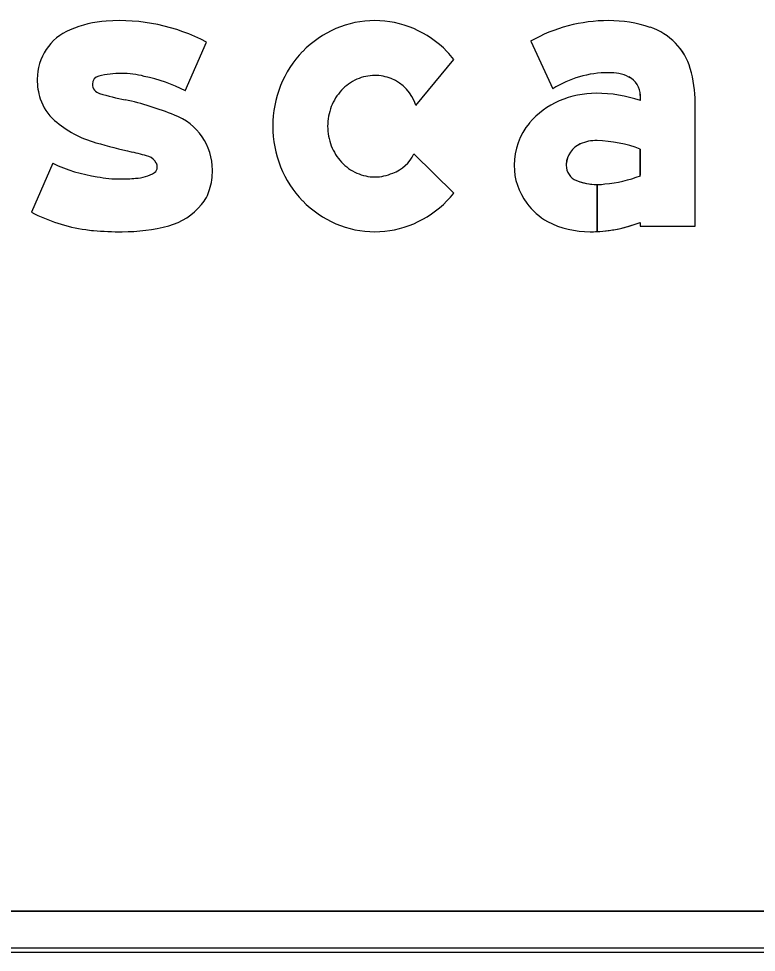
# Model space of a CAD drawing. Extents: x 1806251 to 1809821, y 414895 to 422886.
# Drawn here: x 1809676.3525 to 1809676.7101, y 415191.8406 to 415192.2934 of the extents above; entities that cross this region are included whole.
import ezdxf

# ---------------------------------------------------------------- set-up
doc = ezdxf.new("R2010")
doc.units = 0
for name, color, linetype in [('GSBWFILL', 7, 'Continuous'), ('GSCOLORFILL', 7, 'Continuous'), ('GSOUTLINE', 7, 'Continuous')]:
    doc.layers.add(name, color=color, linetype=linetype)

msp = doc.modelspace()

# ---------------------------------------------------------------- linework, layer by layer
at = {"layer": 'GSBWFILL'}
for p, q in [((1809676.43326, 415192.25837), (1809676.44359, 415192.28207)), ((1809676.54497, 415192.25141), (1809676.56344, 415192.27371)), ((1809676.56344, 415192.20888), (1809676.54405, 415192.22786)), ((1809676.36895, 415192.22328), (1809676.35862, 415192.19957)), ((1809676.35862, 415192.19957), (1809676.35862, 415192.19957)), ((1809679.51509, 415191.86057), (1809675.67529, 415191.86057)), ((1809675.67529, 415191.84057), (1809679.51509, 415191.84057))]:
    msp.add_line(p, q, dxfattribs=at)
for points in [[(1809676.60071, 415192.28251), (1809676.61138, 415192.25946)], [(1809676.65388, 415192.25622), (1809676.65388, 415192.25377)], [(1809676.65388, 415192.19461), (1809676.65388, 415192.19275), (1809676.68048, 415192.19275), (1809676.68048, 415192.25276)], [(1809676.65388, 415192.23022), (1809676.65388, 415192.2173)], [(1809676.63294, 415192.19017), (1809676.63294, 415192.21299)], [(1809676.63294, 415192.21299), (1809676.63294, 415192.19017)]]:
    msp.add_lwpolyline(points, dxfattribs=at)
for centre, major_axis, ratio, start_param, end_param in [((1809676.39891, 415192.23693), (0, 0.05549), 0.999993, 0.071378, 0.398007), ((1809676.40125, 415192.20132), (0, 0.09118), 0.999993, 5.800291, 6.352301), ((1809676.52514, 415192.24466), (0, 0.04784), 0.999994, 0, 0.404999), ((1809676.52514, 415192.24466), (0, 0.04784), 0.999994, 5.878187, 6.283185), ((1809676.63843, 415192.21626), (0, 0.07624), 0.999994, 0, 0.517719), ((1809676.63843, 415192.22739), (0, 0.0651), 0.999994, 5.96613, 6.283185), ((1809676.38751, 415192.26406), (0, 0.02607), 0.999993, 0.398006, 1.570796), ((1809676.52584, 415192.24302), (0, 0.04962), 0.999994, 0.404999, 0.80258), ((1809676.52444, 415192.24302), (0, 0.04962), 0.999994, 5.480605, 5.878187), ((1809676.6494, 415192.26082), (0, 0.02992), 0.999994, 4.997165, 5.96613), ((1809676.52692, 415192.24197), (0, 0.05113), 0.999994, 0.80258, 1.190101), ((1809676.52335, 415192.24197), (0, 0.05113), 0.999994, 5.381938, 5.480605), ((1809676.62187, 415192.25276), (0, 0.05861), 0.999994, 4.712389, 4.997165), ((1809676.39257, 415192.26406), (0, 0.03114), 0.999993, 1.570796, 1.879779), ((1809676.39219, 415192.26169), (0, 0.00399), 0.999993, 0.21891, 1.570796), ((1809676.40228, 415192.22075), (0, 0.04615), 0.999993, 0, 0.239757), ((1809676.40228, 415192.2232), (0, 0.0437), 0.999993, 6.027142, 6.283185), ((1809676.39921, 415192.19443), (0, 0.07244), 0.999993, 5.793797, 6.086746), ((1809676.52585, 415192.24299), (0, 0.02306), 0.999994, 0.419139, 0.821819), ((1809676.52514, 415192.24459), (0, 0.02131), 0.999994, 0, 0.419139), ((1809676.52514, 415192.24459), (0, 0.02131), 0.999994, 5.902947, 6.283185), ((1809676.52569, 415192.24565), (0, 0.02012), 0.999994, 5.002891, 5.909172), ((1809676.63843, 415192.21626), (0, 0.05097), 0.999994, 0, 0.559495), ((1809676.63939, 415192.2471), (0, 0.02015), 0.999994, 5.822746, 6.330435), ((1809676.64391, 415192.25622), (0, 0.00997), 0.999994, 4.712389, 5.822746), ((1809676.39285, 415192.26169), (0, 0.00465), 0.999993, 1.570796, 2.88808), ((1809676.52862, 415192.24129), (0, 0.05296), 0.999994, 1.190101, 1.570796), ((1809676.38509, 415192.26167), (0, 0.02327), 0.999993, 1.879779, 2.42566), ((1809676.42147, 415192.35197), (0, 0.09936), 0.999993, 2.83708, 2.965597), ((1809676.52696, 415192.24196), (0, 0.02457), 0.999994, 0.821819, 1.20321), ((1809676.63255, 415192.21164), (0, 0.04561), 0.999994, 0, 0.404512), ((1809676.63255, 415192.1901), (0, 0.06715), 0.999994, 5.959871, 6.283185), ((1809676.3693, 415192.10064), (0, 0.1574), 0.999993, 5.901211, 6.060377), ((1809676.52869, 415192.24129), (0, 0.02643), 0.999994, 1.20321, 1.570796), ((1809676.62943, 415192.21843), (0, 0.03814), 0.999994, 0.399285, 0.87593), ((1809676.41781, 415192.21996), (0, 0.0286), 0.999993, 4.712389, 5.919951), ((1809676.40381, 415192.28319), (0, 0.0518), 0.999993, 2.42566, 2.869403), ((1809676.52862, 415192.24129), (0, 0.05296), 0.999994, 1.570796, 1.951491), ((1809676.52869, 415192.24129), (0, 0.02643), 0.999994, 1.570796, 1.938383), ((1809676.62474, 415192.22233), (0, 0.03203), 0.999994, 0.87593, 1.570796), ((1809676.47878, 415192.54073), (0, 0.32003), 0.999993, 2.860128, 2.916667), ((1809676.62928, 415192.22236), (0, 0.01131), 0.999994, 0.408547, 1.530785), ((1809676.63243, 415192.21509), (0, 0.01923), 0.999994, 6.259455, 6.691732), ((1809676.63103, 415192.16895), (0, 0.06539), 0.999994, 5.926185, 6.254823), ((1809676.3741, 415192.08902), (0, 0.14365), 0.999993, 5.990951, 6.04928), ((1809676.52696, 415192.24063), (0, 0.02457), 0.999994, 1.938383, 2.319773), ((1809676.52792, 415192.23528), (0, 0.01775), 0.999994, 3.479501, 4.280948), ((1809676.40236, 415192.2948), (0, 0.07894), 0.999993, 2.70455, 2.991718), ((1809676.41324, 415192.22019), (0, 0.00677), 0.999993, 5.20773, 5.944931), ((1809676.41482, 415192.22138), (0, 0.00483), 0.999993, 4.712389, 5.146352), ((1809676.52585, 415192.2396), (0, 0.02306), 0.999994, 2.319773, 2.722453), ((1809676.40865, 415192.23406), (0, 0.01802), 0.999993, 3.169414, 3.711965), ((1809676.41657, 415192.22138), (0, 0.00308), 0.999993, 3.769232, 4.712389), ((1809676.41302, 415192.21996), (0, 0.03338), 0.999993, 4.42655, 4.712389), ((1809676.52692, 415192.24061), (0, 0.05113), 0.999994, 1.951491, 2.339013), ((1809676.52514, 415192.238), (0, 0.02131), 0.999994, 2.722453, 3.141593), ((1809676.52514, 415192.238), (0, 0.02131), 0.999994, 3.141593, 3.560732), ((1809676.62332, 415192.22233), (0, 0.03062), 0.999994, 1.570796, 2.21394), ((1809676.63001, 415192.22233), (0, 0.01204), 0.999994, 1.530785, 1.570796), ((1809676.62595, 415192.22233), (0, 0.00798), 0.999994, 1.570796, 2.757027), ((1809676.40181, 415192.27619), (0, 0.0605), 0.999993, 2.95481, 3.141593), ((1809676.40181, 415192.29163), (0, 0.07594), 0.999993, 3.141593, 3.238422), ((1809676.63294, 415192.23959), (0, 0.0266), 0.999994, 2.757027, 3.141593), ((1809676.63139, 415192.27451), (0, 0.06148), 0.999994, 3.228562, 3.516221), ((1809676.42591, 415192.21617), (0, 0.01995), 0.999993, 4.009587, 4.42655), ((1809676.63294, 415192.23959), (0, 0.0266), 0.999994, 3.141843, 3.28451), ((1809676.52584, 415192.23956), (0, 0.04962), 0.999994, 2.339013, 2.736594), ((1809676.52444, 415192.23956), (0, 0.04962), 0.999994, 3.546591, 3.944173), ((1809676.52335, 415192.24061), (0, 0.05113), 0.999994, 3.944173, 4.04284), ((1809676.41665, 415192.22357), (0, 0.03179), 0.999993, 3.41426, 4.020407), ((1809676.62604, 415192.22437), (0, 0.03401), 0.999994, 2.21394, 2.611125), ((1809676.39656, 415192.27244), (0, 0.08215), 0.999993, 2.661561, 2.999689), ((1809676.40266, 415192.28051), (0, 0.09042), 0.999993, 3.141593, 3.39368), ((1809676.52514, 415192.23793), (0, 0.04784), 0.999994, 2.736594, 3.141593), ((1809676.52514, 415192.23793), (0, 0.04784), 0.999994, 3.141593, 3.546591), ((1809676.62952, 415192.23585), (0, 0.04577), 0.999994, 2.672443, 3.141593), ((1809676.62952, 415192.25798), (0, 0.06789), 0.999994, 3.192057, 3.508644), ((1809676.39435, 415192.25695), (0, 0.0665), 0.999993, 2.999689, 3.056979), ((1809676.40266, 415192.35344), (0, 0.16336), 0.999993, 3.056204, 3.141593), ((1809676.62952, 415192.25798), (0, 0.06789), 0.999994, 3.141593, 3.191959)]:
    msp.add_ellipse(centre, major_axis=major_axis, ratio=ratio, start_param=start_param, end_param=end_param, dxfattribs=at)
at = {"layer": 'GSCOLORFILL'}
for p, q in [((1809676.43326, 415192.25837), (1809676.44359, 415192.28207)), ((1809676.54497, 415192.25141), (1809676.56344, 415192.27371)), ((1809676.56344, 415192.20888), (1809676.54405, 415192.22786)), ((1809676.36895, 415192.22328), (1809676.35862, 415192.19957)), ((1809676.35862, 415192.19957), (1809676.35862, 415192.19957)), ((1809679.51509, 415191.86057), (1809675.67529, 415191.86057)), ((1809679.51509, 415191.84257), (1809675.67511, 415191.84257)), ((1809675.67509, 415191.84057), (1809679.51509, 415191.84057)), ((1809675.67511, 415191.84057), (1809679.51509, 415191.84057)), ((1809675.67529, 415191.84057), (1809679.51509, 415191.84057))]:
    msp.add_line(p, q, dxfattribs=at)
for points in [[(1809676.60071, 415192.28251), (1809676.61138, 415192.25946)], [(1809676.65388, 415192.25622), (1809676.65388, 415192.25377)], [(1809676.65388, 415192.19461), (1809676.65388, 415192.19275), (1809676.68048, 415192.19275), (1809676.68048, 415192.25276)], [(1809676.65388, 415192.23022), (1809676.65388, 415192.2173)], [(1809676.63294, 415192.19017), (1809676.63294, 415192.21299)], [(1809676.63294, 415192.21299), (1809676.63294, 415192.19017)]]:
    msp.add_lwpolyline(points, dxfattribs=at)
for centre, major_axis, ratio, start_param, end_param in [((1809676.39891, 415192.23693), (0, 0.05549), 0.999993, 0.071378, 0.398007), ((1809676.40125, 415192.20132), (0, 0.09118), 0.999993, 5.800291, 6.352301), ((1809676.52514, 415192.24466), (0, 0.04784), 0.999994, 0, 0.404999), ((1809676.52514, 415192.24466), (0, 0.04784), 0.999994, 5.878187, 6.283185), ((1809676.63843, 415192.21626), (0, 0.07624), 0.999994, 0, 0.517719), ((1809676.63843, 415192.22739), (0, 0.0651), 0.999994, 5.96613, 6.283185), ((1809676.38751, 415192.26406), (0, 0.02607), 0.999993, 0.398006, 1.570796), ((1809676.52584, 415192.24302), (0, 0.04962), 0.999994, 0.404999, 0.80258), ((1809676.52444, 415192.24302), (0, 0.04962), 0.999994, 5.480605, 5.878187), ((1809676.6494, 415192.26082), (0, 0.02992), 0.999994, 4.997165, 5.96613), ((1809676.52692, 415192.24197), (0, 0.05113), 0.999994, 0.80258, 1.190101), ((1809676.52335, 415192.24197), (0, 0.05113), 0.999994, 5.381938, 5.480605), ((1809676.62187, 415192.25276), (0, 0.05861), 0.999994, 4.712389, 4.997165), ((1809676.39257, 415192.26406), (0, 0.03114), 0.999993, 1.570796, 1.879779), ((1809676.39219, 415192.26169), (0, 0.00399), 0.999993, 0.21891, 1.570796), ((1809676.40228, 415192.22075), (0, 0.04615), 0.999993, 0, 0.239757), ((1809676.40228, 415192.2232), (0, 0.0437), 0.999993, 6.027142, 6.283185), ((1809676.39921, 415192.19443), (0, 0.07244), 0.999993, 5.793797, 6.086746), ((1809676.52585, 415192.24299), (0, 0.02306), 0.999994, 0.419139, 0.821819), ((1809676.52514, 415192.24459), (0, 0.02131), 0.999994, 0, 0.419139), ((1809676.52514, 415192.24459), (0, 0.02131), 0.999994, 5.902947, 6.283185), ((1809676.52569, 415192.24565), (0, 0.02012), 0.999994, 5.002891, 5.909172), ((1809676.63843, 415192.21626), (0, 0.05097), 0.999994, 0, 0.559495), ((1809676.63939, 415192.2471), (0, 0.02015), 0.999994, 5.822746, 6.330435), ((1809676.64391, 415192.25622), (0, 0.00997), 0.999994, 4.712389, 5.822746), ((1809676.39285, 415192.26169), (0, 0.00465), 0.999993, 1.570796, 2.88808), ((1809676.52862, 415192.24129), (0, 0.05296), 0.999994, 1.190101, 1.570796), ((1809676.38509, 415192.26167), (0, 0.02327), 0.999993, 1.879779, 2.42566), ((1809676.42147, 415192.35197), (0, 0.09936), 0.999993, 2.83708, 2.965597), ((1809676.52696, 415192.24196), (0, 0.02457), 0.999994, 0.821819, 1.20321), ((1809676.63255, 415192.21164), (0, 0.04561), 0.999994, 0, 0.404512), ((1809676.63255, 415192.1901), (0, 0.06715), 0.999994, 5.959871, 6.283185), ((1809676.3693, 415192.10064), (0, 0.1574), 0.999993, 5.901211, 6.060377), ((1809676.52869, 415192.24129), (0, 0.02643), 0.999994, 1.20321, 1.570796), ((1809676.62943, 415192.21843), (0, 0.03814), 0.999994, 0.399285, 0.87593), ((1809676.41781, 415192.21996), (0, 0.0286), 0.999993, 4.712389, 5.919951), ((1809676.40381, 415192.28319), (0, 0.0518), 0.999993, 2.42566, 2.869403), ((1809676.52862, 415192.24129), (0, 0.05296), 0.999994, 1.570796, 1.951491), ((1809676.52869, 415192.24129), (0, 0.02643), 0.999994, 1.570796, 1.938383), ((1809676.62474, 415192.22233), (0, 0.03203), 0.999994, 0.87593, 1.570796), ((1809676.47878, 415192.54073), (0, 0.32003), 0.999993, 2.860128, 2.916667), ((1809676.62928, 415192.22236), (0, 0.01131), 0.999994, 0.408547, 1.530785), ((1809676.63243, 415192.21509), (0, 0.01923), 0.999994, 6.259455, 6.691732), ((1809676.63103, 415192.16895), (0, 0.06539), 0.999994, 5.926185, 6.254823), ((1809676.3741, 415192.08902), (0, 0.14365), 0.999993, 5.990951, 6.04928), ((1809676.52696, 415192.24063), (0, 0.02457), 0.999994, 1.938383, 2.319773), ((1809676.52792, 415192.23528), (0, 0.01775), 0.999994, 3.479501, 4.280948), ((1809676.40236, 415192.2948), (0, 0.07894), 0.999993, 2.70455, 2.991718), ((1809676.41324, 415192.22019), (0, 0.00677), 0.999993, 5.20773, 5.944931), ((1809676.41482, 415192.22138), (0, 0.00483), 0.999993, 4.712389, 5.146352), ((1809676.52585, 415192.2396), (0, 0.02306), 0.999994, 2.319773, 2.722453), ((1809676.40865, 415192.23406), (0, 0.01802), 0.999993, 3.169414, 3.711965), ((1809676.41657, 415192.22138), (0, 0.00308), 0.999993, 3.769232, 4.712389), ((1809676.41302, 415192.21996), (0, 0.03338), 0.999993, 4.42655, 4.712389), ((1809676.52692, 415192.24061), (0, 0.05113), 0.999994, 1.951491, 2.339013), ((1809676.52514, 415192.238), (0, 0.02131), 0.999994, 2.722453, 3.141593), ((1809676.52514, 415192.238), (0, 0.02131), 0.999994, 3.141593, 3.560732), ((1809676.62332, 415192.22233), (0, 0.03062), 0.999994, 1.570796, 2.21394), ((1809676.63001, 415192.22233), (0, 0.01204), 0.999994, 1.530785, 1.570796), ((1809676.62595, 415192.22233), (0, 0.00798), 0.999994, 1.570796, 2.757027), ((1809676.40181, 415192.27619), (0, 0.0605), 0.999993, 2.95481, 3.141593), ((1809676.40181, 415192.29163), (0, 0.07594), 0.999993, 3.141593, 3.238422), ((1809676.63294, 415192.23959), (0, 0.0266), 0.999994, 2.757027, 3.141593), ((1809676.63139, 415192.27451), (0, 0.06148), 0.999994, 3.228562, 3.516221), ((1809676.42591, 415192.21617), (0, 0.01995), 0.999993, 4.009587, 4.42655), ((1809676.63294, 415192.23959), (0, 0.0266), 0.999994, 3.141843, 3.28451), ((1809676.52584, 415192.23956), (0, 0.04962), 0.999994, 2.339013, 2.736594), ((1809676.52444, 415192.23956), (0, 0.04962), 0.999994, 3.546591, 3.944173), ((1809676.52335, 415192.24061), (0, 0.05113), 0.999994, 3.944173, 4.04284), ((1809676.41665, 415192.22357), (0, 0.03179), 0.999993, 3.41426, 4.020407), ((1809676.62604, 415192.22437), (0, 0.03401), 0.999994, 2.21394, 2.611125), ((1809676.39656, 415192.27244), (0, 0.08215), 0.999993, 2.661561, 2.999689), ((1809676.40266, 415192.28051), (0, 0.09042), 0.999993, 3.141593, 3.39368), ((1809676.52514, 415192.23793), (0, 0.04784), 0.999994, 2.736594, 3.141593), ((1809676.52514, 415192.23793), (0, 0.04784), 0.999994, 3.141593, 3.546591), ((1809676.62952, 415192.23585), (0, 0.04577), 0.999994, 2.672443, 3.141593), ((1809676.62952, 415192.25798), (0, 0.06789), 0.999994, 3.192057, 3.508644), ((1809676.39435, 415192.25695), (0, 0.0665), 0.999993, 2.999689, 3.056979), ((1809676.40266, 415192.35344), (0, 0.16336), 0.999993, 3.056204, 3.141593), ((1809676.62952, 415192.25798), (0, 0.06789), 0.999994, 3.141593, 3.191959)]:
    msp.add_ellipse(centre, major_axis=major_axis, ratio=ratio, start_param=start_param, end_param=end_param, dxfattribs=at)
at = {"layer": 'GSOUTLINE'}
for p, q in [((1809676.43326, 415192.25837), (1809676.44359, 415192.28207)), ((1809676.54497, 415192.25141), (1809676.56344, 415192.27371)), ((1809676.56344, 415192.20888), (1809676.54405, 415192.22786)), ((1809676.36895, 415192.22328), (1809676.35862, 415192.19957)), ((1809676.35862, 415192.19957), (1809676.35862, 415192.19957)), ((1809675.67509, 415191.86057), (1809679.51509, 415191.86057)), ((1809675.67509, 415191.84057), (1809679.51509, 415191.84057))]:
    msp.add_line(p, q, dxfattribs=at)
for points in [[(1809676.60071, 415192.28251), (1809676.61138, 415192.25946)], [(1809676.65388, 415192.25622), (1809676.65388, 415192.25377)], [(1809676.65388, 415192.19461), (1809676.65388, 415192.19275), (1809676.68048, 415192.19275), (1809676.68048, 415192.25276)], [(1809676.65388, 415192.2173), (1809676.65388, 415192.23022)]]:
    msp.add_lwpolyline(points, dxfattribs=at)
for centre, major_axis, ratio, start_param, end_param in [((1809676.39891, 415192.23693), (0, 0.05549), 0.999993, 0.071378, 0.398007), ((1809676.40125, 415192.20132), (0, 0.09118), 0.999993, 5.800291, 6.352301), ((1809676.52514, 415192.24466), (0, 0.04784), 0.999994, 0, 0.404999), ((1809676.52514, 415192.24466), (0, 0.04784), 0.999994, 5.878187, 6.283185), ((1809676.63843, 415192.21626), (0, 0.07624), 0.999994, 6.283185, 6.800904), ((1809676.63843, 415192.22739), (0, 0.0651), 0.999994, 5.96613, 6.283185), ((1809676.38751, 415192.26406), (0, 0.02607), 0.999993, 0.398006, 1.570796), ((1809676.52584, 415192.24302), (0, 0.04962), 0.999994, 0.404999, 0.80258), ((1809676.52444, 415192.24302), (0, 0.04962), 0.999994, 5.480605, 5.878187), ((1809676.6494, 415192.26082), (0, 0.02993), 0.999994, 4.997165, 5.96613), ((1809676.52692, 415192.24197), (0, 0.05113), 0.999994, 0.80258, 1.190101), ((1809676.52335, 415192.24197), (0, 0.05113), 0.999994, 5.381938, 5.480605), ((1809676.62187, 415192.25276), (0, 0.05861), 0.999994, 4.712389, 4.997165), ((1809676.39257, 415192.26406), (0, 0.03114), 0.999993, 1.570796, 1.879779), ((1809676.39219, 415192.26169), (0, 0.00399), 0.999993, 0.21891, 1.570796), ((1809676.40228, 415192.22075), (0, 0.04615), 0.999993, 0, 0.239757), ((1809676.40228, 415192.2232), (0, 0.0437), 0.999993, 6.027142, 6.283185), ((1809676.39921, 415192.19443), (0, 0.07244), 0.999993, 5.793797, 6.086746), ((1809676.52585, 415192.24299), (0, 0.02306), 0.999994, 0.419139, 0.821819), ((1809676.52514, 415192.24459), (0, 0.02131), 0.999994, 0, 0.419139), ((1809676.52514, 415192.24459), (0, 0.02131), 0.999994, 5.902947, 6.283185), ((1809676.52569, 415192.24565), (0, 0.02012), 0.999994, 5.002891, 5.909172), ((1809676.63843, 415192.21626), (0, 0.05097), 0.999994, 0, 0.559495), ((1809676.63939, 415192.2471), (0, 0.02015), 0.999994, 5.822746, 6.330435), ((1809676.64391, 415192.25622), (0, 0.00998), 0.999994, 4.712389, 5.822746), ((1809676.39285, 415192.26169), (0, 0.00465), 0.999993, 1.570796, 2.88808), ((1809676.52862, 415192.24129), (0, 0.05296), 0.999994, 1.190101, 1.570796), ((1809676.38509, 415192.26167), (0, 0.02327), 0.999993, 1.879779, 2.42566), ((1809676.42147, 415192.35197), (0, 0.09936), 0.999993, 2.83708, 2.965597), ((1809676.52696, 415192.24196), (0, 0.02457), 0.999994, 0.821819, 1.20321), ((1809676.63255, 415192.21164), (0, 0.04561), 0.999994, 0, 0.404512), ((1809676.63255, 415192.1901), (0, 0.06715), 0.999994, 5.959871, 6.283185), ((1809676.3693, 415192.10064), (0, 0.1574), 0.999993, 5.901211, 6.060377), ((1809676.52869, 415192.24129), (0, 0.02643), 0.999994, 1.20321, 1.570796), ((1809676.62943, 415192.21843), (0, 0.03814), 0.999994, 0.399285, 0.87593), ((1809676.41781, 415192.21996), (0, 0.0286), 0.999993, 4.712389, 5.919951), ((1809676.40381, 415192.28319), (0, 0.0518), 0.999993, 2.42566, 2.869403), ((1809676.52862, 415192.24129), (0, 0.05296), 0.999994, 1.570796, 1.951491), ((1809676.52869, 415192.24129), (0, 0.02643), 0.999994, 1.570796, 1.938383), ((1809676.62474, 415192.22233), (0, 0.03203), 0.999994, 0.87593, 1.570796), ((1809676.47878, 415192.54073), (0, 0.32003), 0.999993, 2.860128, 2.916667), ((1809676.62928, 415192.22236), (0, 0.0113), 0.999994, 0.408547, 1.530785), ((1809676.63243, 415192.21509), (0, 0.01923), 0.999994, 6.25958, 6.691732), ((1809676.63286, 415192.23332), (0, 0.000997), 0.999994, 6.254787, 6.25958), ((1809676.63103, 415192.16895), (0, 0.06539), 0.999994, 5.926185, 6.254787), ((1809676.3741, 415192.08902), (0, 0.14365), 0.999993, 5.990951, 6.04928), ((1809676.52696, 415192.24063), (0, 0.02457), 0.999994, 1.938383, 2.319773), ((1809676.52792, 415192.23528), (0, 0.01775), 0.999994, 3.479501, 4.280948), ((1809676.40236, 415192.2948), (0, 0.07894), 0.999993, 2.70455, 2.991718), ((1809676.41324, 415192.22019), (0, 0.00677), 0.999993, 5.20773, 5.944931), ((1809676.41482, 415192.22138), (0, 0.00483), 0.999993, 4.712389, 5.146352), ((1809676.52585, 415192.2396), (0, 0.02306), 0.999994, 2.319773, 2.722453), ((1809676.40865, 415192.23406), (0, 0.01802), 0.999993, 3.169414, 3.711965), ((1809676.41657, 415192.22138), (0, 0.00308), 0.999993, 3.769232, 4.712389), ((1809676.41302, 415192.21996), (0, 0.03338), 0.999993, 4.42655, 4.712389), ((1809676.52692, 415192.24061), (0, 0.05113), 0.999994, 1.951491, 2.339013), ((1809676.52514, 415192.238), (0, 0.02131), 0.999994, 2.722453, 3.141593), ((1809676.52514, 415192.238), (0, 0.02131), 0.999994, 3.141593, 3.560732), ((1809676.62332, 415192.22233), (0, 0.03062), 0.999994, 1.570796, 2.21394), ((1809676.63001, 415192.22233), (0, 0.01204), 0.999994, 1.530785, 1.570796), ((1809676.62595, 415192.22233), (0, 0.00798), 0.999994, 1.570796, 2.757027), ((1809676.40181, 415192.27619), (0, 0.0605), 0.999993, 2.95481, 3.141593), ((1809676.40181, 415192.29163), (0, 0.07594), 0.999993, 3.141593, 3.238422), ((1809676.63294, 415192.23959), (0, 0.0266), 0.999994, 2.757027, 3.28451), ((1809676.63139, 415192.27451), (0, 0.06148), 0.999994, 3.228562, 3.516221), ((1809676.42591, 415192.21617), (0, 0.01995), 0.999993, 4.009587, 4.42655), ((1809676.52584, 415192.23956), (0, 0.04962), 0.999994, 2.339013, 2.736594), ((1809676.52444, 415192.23956), (0, 0.04962), 0.999994, 3.546591, 3.944173), ((1809676.52335, 415192.24061), (0, 0.05113), 0.999994, 3.944173, 4.04284), ((1809676.41665, 415192.22357), (0, 0.03179), 0.999993, 3.41426, 4.020407), ((1809676.62604, 415192.22437), (0, 0.03401), 0.999994, 2.21394, 2.611125), ((1809676.39656, 415192.27244), (0, 0.08215), 0.999993, 2.661561, 2.999689), ((1809676.40266, 415192.28051), (0, 0.09042), 0.999993, 3.141593, 3.39368), ((1809676.52514, 415192.23793), (0, 0.04784), 0.999994, 2.736594, 3.141593), ((1809676.52514, 415192.23793), (0, 0.04784), 0.999994, 3.141593, 3.546591), ((1809676.62952, 415192.23585), (0, 0.04577), 0.999994, 2.672443, 3.141593), ((1809676.62952, 415192.25798), (0, 0.06789), 0.999994, 3.141593, 3.508644), ((1809676.39435, 415192.25695), (0, 0.0665), 0.999993, 2.999689, 3.056979), ((1809676.40266, 415192.35344), (0, 0.16336), 0.999993, 3.056204, 3.141593)]:
    msp.add_ellipse(centre, major_axis=major_axis, ratio=ratio, start_param=start_param, end_param=end_param, dxfattribs=at)

doc.saveas('drawing.dxf')
